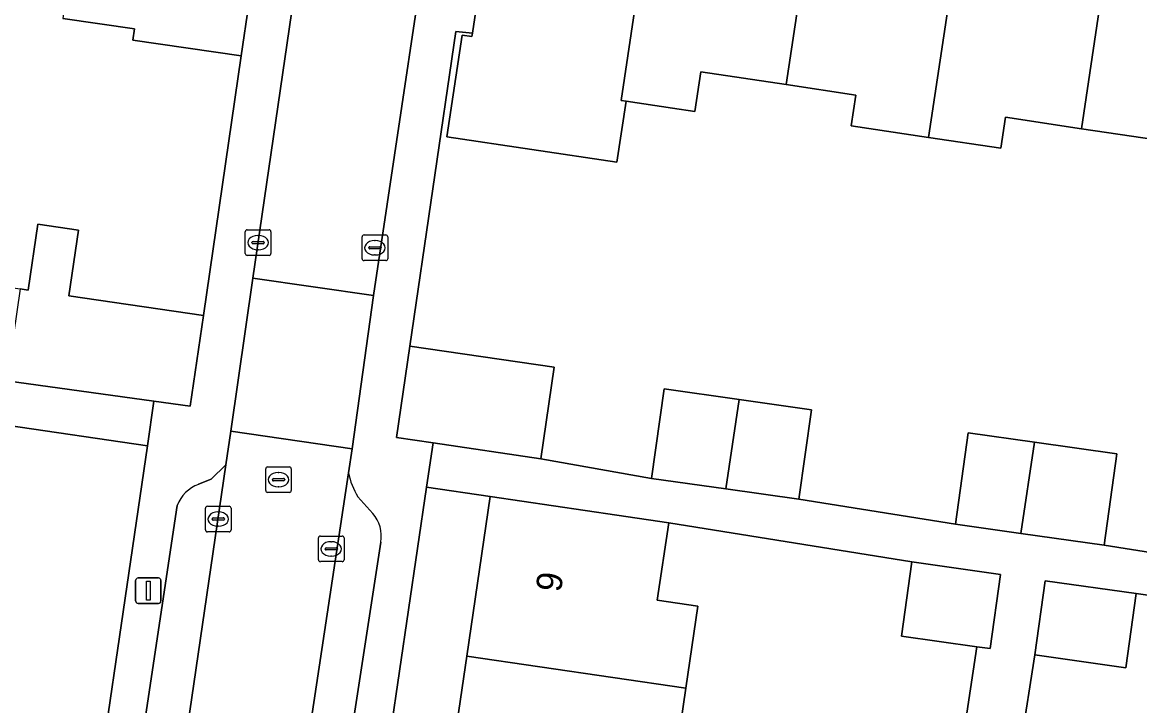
# Model space of a CAD drawing. Extents: x 163683 to 164494, y 382709 to 383872.
# Drawn here: x 164031.09 to 164074.8, y 383008.24 to 383034.95 of the extents above; entities that cross this region are included whole.
import ezdxf

# ---------------------------------------------------------------- set-up
doc = ezdxf.new("R2010")
doc.units = 0
for name, color, linetype in [('IMGEO_Erf', 7, 'Continuous'), ('IMGEO_Kolk', 7, 'Continuous'), ('IMGEO_Lichtmast', 7, 'Continuous'), ('IMGEO_Muur', 7, 'Continuous'), ('IMGEO_Pand', 7, 'Continuous'), ('IMGEO_Pand_nummerreeks', 7, 'Continuous'), ('IMGEO_Parkeervlak_open', 7, 'Continuous'), ('IMGEO_Rijbaan_lokaal_open', 7, 'Continuous'), ('IMGEO_Rioolput', 7, 'Continuous'), ('IMGEO_Voetpad_open', 7, 'Continuous')]:
    doc.layers.add(name, color=color, linetype=linetype)

msp = doc.modelspace()

# ---------------------------------------------------------------- linework, layer by layer
at = {"layer": 'IMGEO_Erf'}
for points in [[(163995.058, 383026.282), (163998.293, 383025.777), (163998.766, 383029.172), (164001.631, 383028.773), (164004.497, 383028.374), (164004.02, 383024.95), (164010.121, 383024.009), (164010.589, 383027.366), (164013.331, 383026.984), (164016.339, 383026.565), (164015.86, 383023.123), (164021.934, 383022.185), (164022.46, 383025.785), (164025.32, 383025.367), (164031.012, 383024.536), (164031.321, 383024.491), (164031.697, 383027.068), (164033.291, 383026.835), (164032.914, 383024.258), (164038.176, 383023.49), (164039.652, 383033.645), (164035.417, 383034.26), (164035.482, 383034.702), (164032.681, 383035.108)], [(164075.457, 383030.357), (164072.517, 383030.798), (164069.547, 383031.243), (164069.366, 383030.031), (164066.54, 383030.454), (164063.517, 383030.906), (164063.697, 383032.112), (164060.975, 383032.52), (164057.632, 383033.02), (164057.401, 383031.474), (164056.519, 383031.606), (164054.707, 383031.876), (164054.349, 383029.486), (164047.702, 383030.482), (164048.297, 383034.453), (164048.675, 383034.396), (164048.695, 383034.526), (164048.048, 383034.593), (164046.251, 383022.297), (164051.891, 383021.471), (164051.367, 383017.896), (164055.707, 383017.128), (164056.198, 383020.622), (164059.134, 383020.21), (164061.956, 383019.813), (164061.464, 383016.318), (164067.591, 383015.336), (164068.093, 383018.902), (164070.682, 383018.538), (164073.902, 383018.086), (164073.401, 383014.519), (164079.577, 383013.537)], [(164067.391, 383003.709), (164068.428, 383010.546), (164065.474, 383010.961), (164065.881, 383013.859), (164056.374, 383015.393), (164055.929, 383012.361), (164057.513, 383012.129), (164057.043, 383008.923), (164056.651, 383006.247)], [(164081.099, 383011.712), (164074.66, 383012.625), (164074.253, 383009.727), (164070.696, 383010.227), (164069.628, 383003.404), (164073.023, 383002.942), (164072.712, 383000.659), (164072.378, 382998.209), (164068.842, 382998.656), (164067.917, 382992.151), (164071.663, 382991.6), (164071.252, 382988.811), (164070.836, 382985.985), (164067.178, 382986.524), (164066.302, 382980.287), (164066.713, 382980.226), (164067.114, 382982.915), (164071.993, 382982.187), (164071.592, 382979.498), (164069.873, 382979.755), (164069.402, 382976.601), (164075.823, 382975.736)]]:
    msp.add_lwpolyline(points, dxfattribs=at)
for points in [[(164035.986, 383018.399), (164030.479, 383019.207), (164029.581, 383013.066), (164028.741, 383007.327), (164027.862, 383001.321), (164027.669, 383000), (164026.988, 382995.345), (164026.114, 382989.368), (164025.216, 382983.231), (164030.709, 382982.425), (164033.287, 383000)], [(164046.736, 382998.289), (164046.987, 383000), (164047.595, 383004.153), (164048.478, 383010.177), (164049.392, 383016.417), (164046.905, 383016.783), (164044.434, 383000), (164041.604, 382980.786), (164044.117, 382980.416), (164045.028, 382986.633), (164045.867, 382992.358)]]:
    msp.add_lwpolyline(points, close=True, dxfattribs=at)
at = {"layer": 'IMGEO_Kolk'}
for p, q in [((164039.889, 383026.845), (164040.741, 383026.845)), ((164039.814, 383025.919), (164039.814, 383026.771)), ((164040.116, 383026.388), (164040.514, 383026.388)), ((164040.302, 383026.625), (164040.327, 383026.625)), ((164040.815, 383026.771), (164040.815, 383025.919)), ((164044.382, 383025.716), (164044.382, 383026.568)), ((164044.457, 383026.642), (164045.309, 383026.642)), ((164044.87, 383026.422), (164044.895, 383026.422)), ((164045.383, 383026.568), (164045.383, 383025.716)), ((164040.073, 383026.339), (164040.073, 383026.351)), ((164040.511, 383026.302), (164040.113, 383026.302)), ((164040.325, 383026.065), (164040.3, 383026.065)), ((164040.557, 383026.351), (164040.557, 383026.339)), ((164044.641, 383026.136), (164044.641, 383026.148)), ((164045.079, 383026.099), (164044.681, 383026.099)), ((164044.684, 383026.185), (164045.082, 383026.185)), ((164045.125, 383026.148), (164045.125, 383026.136)), ((164040.741, 383025.845), (164039.889, 383025.845)), ((164045.309, 383025.642), (164044.457, 383025.642)), ((164044.893, 383025.862), (164044.868, 383025.862)), ((164038.254, 383015.111), (164038.254, 383015.963)), ((164038.329, 383016.037), (164039.181, 383016.037)), ((164039.255, 383015.963), (164039.255, 383015.111)), ((164038.513, 383015.531), (164038.513, 383015.543)), ((164038.951, 383015.494), (164038.553, 383015.494)), ((164038.556, 383015.58), (164038.954, 383015.58)), ((164038.742, 383015.817), (164038.767, 383015.817)), ((164038.997, 383015.543), (164038.997, 383015.531)), ((164039.181, 383015.037), (164038.329, 383015.037)), ((164038.765, 383015.257), (164038.74, 383015.257)), ((164042.674, 383013.946), (164042.674, 383014.798)), ((164042.749, 383014.872), (164043.601, 383014.872)), ((164043.162, 383014.652), (164043.187, 383014.652)), ((164043.675, 383014.798), (164043.675, 383013.946)), ((164042.933, 383014.366), (164042.933, 383014.378)), ((164043.371, 383014.329), (164042.973, 383014.329)), ((164042.976, 383014.415), (164043.374, 383014.415)), ((164043.417, 383014.378), (164043.417, 383014.366)), ((164043.601, 383013.872), (164042.749, 383013.872)), ((164043.185, 383014.092), (164043.16, 383014.092))]:
    msp.add_line(p, q, dxfattribs=at)
for points in [[(164039.889, 383026.845), (164040.741, 383026.845)], [(164039.814, 383025.919), (164039.814, 383026.771)], [(164040.815, 383026.771), (164040.815, 383025.919)], [(164044.382, 383025.716), (164044.382, 383026.568)], [(164044.457, 383026.642), (164045.309, 383026.642)], [(164045.383, 383026.568), (164045.383, 383025.716)], [(164040.741, 383025.845), (164039.889, 383025.845)], [(164045.309, 383025.642), (164044.457, 383025.642)], [(164038.254, 383015.111), (164038.254, 383015.963)], [(164038.329, 383016.037), (164039.181, 383016.037)], [(164039.255, 383015.963), (164039.255, 383015.111)], [(164039.181, 383015.037), (164038.329, 383015.037)], [(164042.674, 383013.946), (164042.674, 383014.798)], [(164042.749, 383014.872), (164043.601, 383014.872)], [(164043.675, 383014.798), (164043.675, 383013.946)], [(164043.601, 383013.872), (164042.749, 383013.872)]]:
    msp.add_lwpolyline(points, dxfattribs=at)
for centre, radius, start, end in [((164039.891, 383026.769), 0.0765, 91.552, 178.448), ((164039.891, 383026.769), 0.0765, 91.552, 178.448), ((164040.739, 383026.769), 0.0765, 1.552, 88.448), ((164040.739, 383026.769), 0.0765, 1.552, 88.448), ((164040.113, 383026.348), 0.0403, 85.8775, 175.7526), ((164040.518, 383026.35), 0.0386, 1.7309, 96.639), ((164044.459, 383026.566), 0.0765, 91.552, 178.448), ((164044.459, 383026.566), 0.0765, 91.552, 178.448), ((164045.307, 383026.566), 0.0765, 1.552, 88.448), ((164045.307, 383026.566), 0.0765, 1.552, 88.448), ((164040.11, 383026.338), 0.0366, 178.938, 274.7102), ((164040.514, 383026.345), 0.043, 264.8664, 352.4533), ((164044.681, 383026.145), 0.0403, 85.8775, 175.7526), ((164044.678, 383026.135), 0.0366, 178.938, 274.7102), ((164045.082, 383026.142), 0.043, 264.8664, 352.4533), ((164045.086, 383026.147), 0.0386, 1.7309, 96.639), ((164039.891, 383025.921), 0.0765, 181.552, 268.448), ((164039.891, 383025.921), 0.0765, 181.552, 268.448), ((164040.739, 383025.921), 0.0765, 271.552, 358.448), ((164040.739, 383025.921), 0.0765, 271.552, 358.448), ((164044.459, 383025.718), 0.0765, 181.552, 268.448), ((164044.459, 383025.718), 0.0765, 181.552, 268.448), ((164045.307, 383025.718), 0.0765, 271.552, 358.448), ((164045.307, 383025.718), 0.0765, 271.552, 358.448), ((164038.331, 383015.961), 0.0765, 91.552, 178.448), ((164038.331, 383015.961), 0.0765, 91.552, 178.448), ((164039.179, 383015.961), 0.0765, 1.552, 88.448), ((164039.179, 383015.961), 0.0765, 1.552, 88.448), ((164038.553, 383015.54), 0.0403, 85.8775, 175.7526), ((164038.55, 383015.53), 0.0366, 178.938, 274.7102), ((164038.954, 383015.537), 0.043, 264.8664, 352.4533), ((164038.958, 383015.542), 0.0386, 1.7309, 96.639), ((164038.331, 383015.113), 0.0765, 181.552, 268.448), ((164038.331, 383015.113), 0.0765, 181.552, 268.448), ((164039.179, 383015.113), 0.0765, 271.552, 358.448), ((164039.179, 383015.113), 0.0765, 271.552, 358.448), ((164042.751, 383014.796), 0.0765, 91.552, 178.448), ((164042.751, 383014.796), 0.0765, 91.552, 178.448), ((164043.599, 383014.796), 0.0765, 1.552, 88.448), ((164043.599, 383014.796), 0.0765, 1.552, 88.448), ((164042.973, 383014.375), 0.0403, 85.8775, 175.7526), ((164042.97, 383014.365), 0.0366, 178.938, 274.7102), ((164043.374, 383014.372), 0.043, 264.8664, 352.4533), ((164043.378, 383014.377), 0.0386, 1.7309, 96.639), ((164042.751, 383013.948), 0.0765, 181.552, 268.448), ((164042.751, 383013.948), 0.0765, 181.552, 268.448), ((164043.599, 383013.948), 0.0765, 271.552, 358.448), ((164043.599, 383013.948), 0.0765, 271.552, 358.448)]:
    msp.add_arc(centre, radius, start, end, dxfattribs=at)
for centre, major_axis, ratio, start_param, end_param in [((164040.301, 383026.345), (-0.387, 0.002), 0.722429, 4.712389, 7.853982), ((164040.326, 383026.345), (-0.39, 0.002), 0.717154, 1.570796, 4.712389), ((164044.869, 383026.142), (-0.387, 0.002), 0.722429, 4.712389, 7.853982), ((164044.894, 383026.142), (-0.39, 0.002), 0.717154, 1.570796, 4.712389), ((164038.741, 383015.537), (-0.387, 0.002), 0.722429, 4.712389, 7.853982), ((164038.766, 383015.537), (-0.39, 0.002), 0.717154, 1.570796, 4.712389), ((164043.161, 383014.372), (-0.387, 0.002), 0.722429, 4.712389, 7.853982), ((164043.186, 383014.372), (-0.39, 0.002), 0.717154, 1.570796, 4.712389)]:
    msp.add_ellipse(centre, major_axis=major_axis, ratio=ratio, start_param=start_param, end_param=end_param, dxfattribs=at)
at = {"layer": 'IMGEO_Lichtmast'}
for p, q in [((164035.524, 383012.336), (164035.524, 383013.136)), ((164035.524, 383013.136), (164035.524, 383012.336)), ((164035.624, 383013.236), (164036.414, 383013.236)), ((164036.414, 383013.236), (164035.624, 383013.236)), ((164036.514, 383013.136), (164036.514, 383012.336)), ((164036.514, 383012.336), (164036.514, 383013.136)), ((164036.414, 383012.236), (164035.624, 383012.236)), ((164035.624, 383012.236), (164036.414, 383012.236))]:
    msp.add_line(p, q, dxfattribs=at)
msp.add_lwpolyline([(164035.944, 383013.111), (164036.094, 383013.111), (164036.094, 383012.361), (164035.944, 383012.361), (164035.944, 383013.111)], dxfattribs=at)
for centre, start, end in [((164035.624, 383013.136), 90, 180), ((164035.624, 383013.136), 90, 180), ((164036.414, 383013.136), 0, 90), ((164036.414, 383013.136), 360, 90), ((164035.624, 383012.336), 180, 270), ((164035.624, 383012.336), 180, 270), ((164036.414, 383012.336), 270, 0), ((164036.414, 383012.336), 270, 0)]:
    msp.add_arc(centre, 0.1, start, end, dxfattribs=at)
at = {"layer": 'IMGEO_Muur'}
for points in [[(164046.251, 383022.297), (164048.048, 383034.593), (164048.695, 383034.526)], [(164039.652, 383033.645), (164038.176, 383023.49)]]:
    msp.add_lwpolyline(points, dxfattribs=at)
at = {"layer": 'IMGEO_Pand'}
for points in [[(164033.985, 383044.114), (164032.681, 383035.108), (164035.482, 383034.702), (164035.417, 383034.26), (164039.652, 383033.645), (164039.946, 383035.673), (164039.085, 383035.797), (164040.159, 383043.219)], [(164055.86, 383040.903), (164049.785, 383041.813), (164048.695, 383034.526), (164048.675, 383034.396), (164048.297, 383034.453), (164047.702, 383030.482), (164054.349, 383029.486), (164054.707, 383031.876), (164054.515, 383031.905)], [(164062.089, 383039.969), (164055.86, 383040.903), (164054.515, 383031.905), (164054.707, 383031.876), (164056.519, 383031.606), (164057.401, 383031.474), (164057.632, 383033.02), (164060.975, 383032.52)], [(164067.835, 383039.108), (164062.089, 383039.969), (164060.975, 383032.52), (164063.697, 383032.112), (164063.517, 383030.906), (164066.54, 383030.454)], [(164067.835, 383039.108), (164066.54, 383030.454), (164069.366, 383030.031), (164069.547, 383031.243), (164072.517, 383030.798), (164073.631, 383038.24)], [(164073.631, 383038.24), (164072.517, 383030.798), (164075.457, 383030.357), (164075.264, 383029.072), (164078.347, 383028.61), (164079.653, 383037.337)], [(164038.176, 383023.49), (164032.914, 383024.258), (164033.291, 383026.835), (164031.697, 383027.068), (164031.321, 383024.491), (164031.012, 383024.536), (164030.486, 383020.937), (164036.238, 383020.151), (164037.66, 383019.957)], [(164047.16, 383018.512), (164051.367, 383017.896), (164051.891, 383021.471), (164046.251, 383022.297), (164045.727, 383018.722)], [(164059.134, 383020.21), (164056.198, 383020.622), (164055.707, 383017.128), (164058.612, 383016.719)], [(164059.134, 383020.21), (164058.612, 383016.719), (164061.464, 383016.318), (164061.956, 383019.813)], [(164070.682, 383018.538), (164068.093, 383018.902), (164067.591, 383015.336), (164070.149, 383014.976)], [(164070.682, 383018.538), (164070.149, 383014.976), (164073.401, 383014.519), (164073.902, 383018.086)], [(164057.043, 383008.923), (164057.513, 383012.129), (164055.929, 383012.361), (164056.374, 383015.393), (164054.34, 383015.691), (164049.392, 383016.417), (164048.478, 383010.177)], [(164069.359, 383013.37), (164065.881, 383013.859), (164065.474, 383010.961), (164068.428, 383010.546), (164068.952, 383010.472)], [(164074.66, 383012.625), (164071.103, 383013.125), (164070.696, 383010.227), (164074.253, 383009.727)], [(164055.039, 383003.063), (164055.53, 383006.412), (164056.651, 383006.247), (164057.043, 383008.923), (164048.478, 383010.177), (164047.595, 383004.153)]]:
    msp.add_lwpolyline(points, close=True, dxfattribs=at)
at = {"layer": 'IMGEO_Parkeervlak_open'}
for points in [[(164037.15, 383016.065), (164034.74, 383000), (164032.526, 382985.246), (164032.693, 382984.509), (164033.357, 382983.712), (164033.886, 382982.27), (164033.926, 382982.547), (164036.475, 383000), (164039.05, 383017.66)], [(164039.05, 383017.66), (164038.477, 383017.091), (164037.982, 383016.895)], [(164043.849, 383017.344), (164038.495, 382981.865), (164038.458, 382981.607), (164039.088, 382982.487), (164039.771, 382983.125)], [(164044.796, 383015.756), (164044.217, 383016.411)], [(164040.403, 382984.055), (164045.111, 383014.637)]]:
    msp.add_lwpolyline(points, dxfattribs=at)
for centre, radius, start, end in [((164046.574, 383017.88), 2.777, 191.123, 211.9282), ((164038.473, 383015.57), 1.413, 110.3556, 159.5065), ((164043.834, 383014.881), 1.3, 349.1619, 42.2821)]:
    msp.add_arc(centre, radius, start, end, dxfattribs=at)
at = {"layer": 'IMGEO_Rijbaan_lokaal_open'}
msp.add_lwpolyline([(164042.616, 383042.115), (164040.114, 383024.957), (164044.829, 383024.273), (164047.579, 383042.661)], dxfattribs=at)
for points in [[(164044.829, 383024.273), (164040.114, 383024.957), (164039.241, 383018.971), (164043.992, 383018.282)], [(164043.849, 383017.344), (164043.992, 383018.282), (164039.241, 383018.971), (164039.05, 383017.66), (164036.475, 383000), (164033.926, 382982.547), (164038.495, 382981.865)]]:
    msp.add_lwpolyline(points, close=True, dxfattribs=at)
at = {"layer": 'IMGEO_Rioolput'}
for p, q in [((164040.612, 383016.651), (164040.612, 383017.503)), ((164040.687, 383017.577), (164041.539, 383017.577)), ((164041.1, 383017.357), (164041.125, 383017.357)), ((164041.613, 383017.503), (164041.613, 383016.651)), ((164040.871, 383017.071), (164040.871, 383017.083)), ((164041.309, 383017.034), (164040.911, 383017.034)), ((164040.914, 383017.12), (164041.312, 383017.12)), ((164041.123, 383016.797), (164041.098, 383016.797)), ((164041.355, 383017.083), (164041.355, 383017.071)), ((164041.539, 383016.577), (164040.687, 383016.577))]:
    msp.add_line(p, q, dxfattribs=at)
for points in [[(164040.612, 383016.651), (164040.612, 383017.503)], [(164040.687, 383017.577), (164041.539, 383017.577)], [(164041.613, 383017.503), (164041.613, 383016.651)], [(164041.539, 383016.577), (164040.687, 383016.577)]]:
    msp.add_lwpolyline(points, dxfattribs=at)
for centre, radius, start, end in [((164040.689, 383017.501), 0.0765, 91.552, 178.448), ((164040.689, 383017.501), 0.0765, 91.552, 178.448), ((164041.537, 383017.501), 0.0765, 1.552, 88.448), ((164041.537, 383017.501), 0.0765, 1.552, 88.448), ((164040.911, 383017.08), 0.0403, 85.8775, 175.7526), ((164040.908, 383017.07), 0.0366, 178.938, 274.7102), ((164041.312, 383017.077), 0.043, 264.8664, 352.4533), ((164041.316, 383017.082), 0.0386, 1.7309, 96.639), ((164040.689, 383016.653), 0.0765, 181.552, 268.448), ((164040.689, 383016.653), 0.0765, 181.552, 268.448), ((164041.537, 383016.653), 0.0765, 271.552, 358.448), ((164041.537, 383016.653), 0.0765, 271.552, 358.448)]:
    msp.add_arc(centre, radius, start, end, dxfattribs=at)
for centre, major_axis, ratio, start_param, end_param in [((164041.099, 383017.077), (-0.387, 0.002), 0.722429, 4.712389, 7.853982), ((164041.124, 383017.077), (-0.39, 0.002), 0.717154, 1.570796, 4.712389)]:
    msp.add_ellipse(centre, major_axis=major_axis, ratio=ratio, start_param=start_param, end_param=end_param, dxfattribs=at)
at = {"layer": 'IMGEO_Voetpad_open'}
for points in [[(164042.552, 383044.282), (164040.359, 383044.602), (164040.159, 383043.219), (164039.085, 383035.797), (164039.946, 383035.673), (164039.652, 383033.645), (164038.176, 383023.49), (164037.66, 383019.957), (164036.238, 383020.151), (164035.986, 383018.399), (164033.287, 383000), (164030.709, 382982.425), (164030.284, 382979.529), (164025.036, 382943.754), (164024.242, 382938.326), (164023.876, 382935.821), (164023.007, 382929.886), (164026.085, 382929.437), (164026.287, 382930.934), (164026.311, 382931.123), (164026.328, 382931.232)], [(164048.048, 383034.593), (164048.695, 383034.526), (164049.785, 383041.813), (164049.992, 383043.191), (164047.861, 383043.482)], [(164047.579, 383042.661), (164044.829, 383024.273), (164043.992, 383018.282), (164043.849, 383017.344)], [(164037.982, 383016.895), (164038.477, 383017.091), (164039.05, 383017.66), (164039.241, 383018.971), (164040.114, 383024.957), (164042.616, 383042.115)], [(164031.475, 382930.779), (164031.379, 382930.188), (164031.173, 382928.704), (164033.962, 382928.278), (164034.772, 382933.986), (164035.122, 382936.251), (164035.904, 382942.087), (164041.182, 382977.924), (164041.604, 382980.786), (164044.434, 383000), (164046.905, 383016.783), (164047.16, 383018.512), (164045.727, 383018.722), (164046.251, 383022.297), (164048.048, 383034.593)], [(164030.479, 383019.207), (164035.986, 383018.399), (164036.238, 383020.151), (164030.486, 383020.937)], [(164079.577, 383013.537), (164073.401, 383014.519), (164070.149, 383014.976), (164067.591, 383015.336), (164061.464, 383016.318), (164058.612, 383016.719), (164055.707, 383017.128), (164051.367, 383017.896), (164047.16, 383018.512), (164046.905, 383016.783), (164049.392, 383016.417), (164054.34, 383015.691), (164056.374, 383015.393), (164065.881, 383013.859), (164069.359, 383013.37), (164068.952, 383010.472), (164068.428, 383010.546), (164067.391, 383003.709), (164068.844, 383003.511), (164069.628, 383003.404), (164070.696, 383010.227), (164071.103, 383013.125), (164074.66, 383012.625), (164081.099, 383011.712)], [(164044.217, 383016.411), (164044.796, 383015.756)], [(164031.704, 382977.164), (164032.73, 382977.955), (164033.399, 382978.926), (164033.886, 382982.27), (164033.357, 382983.712), (164032.693, 382984.509), (164032.526, 382985.246), (164034.74, 383000), (164037.15, 383016.065)], [(164045.111, 383014.637), (164040.403, 382984.055)]]:
    msp.add_lwpolyline(points, dxfattribs=at)
for centre, radius, start, end in [((164046.574, 383017.88), 2.777, 191.123, 211.9282), ((164038.473, 383015.57), 1.413, 110.3556, 159.5065), ((164043.834, 383014.881), 1.3, 349.1619, 42.2821)]:
    msp.add_arc(centre, radius, start, end, dxfattribs=at)

# ---------------------------------------------------------------- texts
at = {"layer": 'IMGEO_Pand_nummerreeks'}
msp.add_text('9', height=1, rotation=81.6655, dxfattribs=at).set_placement((164052.155, 383012.647))

doc.saveas('drawing.dxf')
